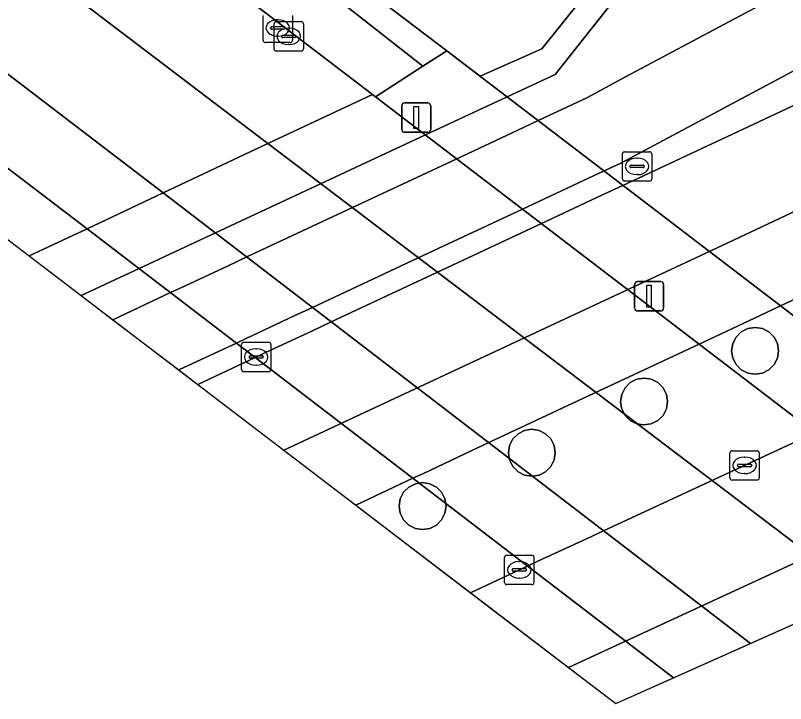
# Model space of a CAD drawing. Extents: x 158352 to 159489, y 383828 to 384603.
# Drawn here: x 158867.71 to 158893.95, y 383828 to 383851.44 of the extents above; entities that cross this region are included whole.
import ezdxf

# ---------------------------------------------------------------- set-up
doc = ezdxf.new("R2010")
doc.units = 0
for name, color, linetype in [('IMGEO_Berm_gesloten', 7, 'Continuous'), ('IMGEO_Berm_groen', 7, 'Continuous'), ('IMGEO_Berm_open', 7, 'Continuous'), ('IMGEO_Dek', 7, 'Continuous'), ('IMGEO_Fietspad_gesloten', 7, 'Continuous'), ('IMGEO_Hek', 7, 'Continuous'), ('IMGEO_Kolk', 7, 'Continuous'), ('IMGEO_Lichtmast', 7, 'Continuous'), ('IMGEO_Muur', 7, 'Continuous'), ('IMGEO_OVBaan_gesloten', 7, 'Continuous'), ('IMGEO_Pijler', 7, 'Continuous'), ('IMGEO_Rijbaan_regionaal_gesloten', 7, 'Continuous'), ('IMGEO_Voetpad_open', 7, 'Continuous')]:
    doc.layers.add(name, color=color, linetype=linetype)

msp = doc.modelspace()

# ---------------------------------------------------------------- linework, layer by layer
at = {"layer": 'IMGEO_Berm_gesloten'}
for points in [[(158902.912, 383834.582), (158882.404, 383850.241), (158881.596, 383849.718), (158879.982, 383848.672), (158900.074, 383833.316)], [(158892.759, 383830.05), (158872.742, 383845.398), (158870.149, 383844.179), (158890.133, 383828.878)]]:
    msp.add_lwpolyline(points, close=True, dxfattribs=at)
at = {"layer": 'IMGEO_Berm_groen'}
msp.add_lwpolyline([(158712.448, 383967.648), (158601.783, 384051.997), (158599.607, 384050.406), (158710.894, 383965.575), (158870.149, 383844.179), (158872.742, 383845.398), (158840.416, 383870.111)], close=True, dxfattribs=at)
for points in [[(158879.548, 383852.422), (158882.404, 383850.241), (158883.133, 383849.685), (158883.548, 383849.368), (158885.646, 383850.307), (158891.701, 383857.858), (158890.829, 383858.479), (158890.986, 383858.707), (158888.248, 383863.669), (158886.793, 383863.483), (158882.921, 383862.988), (158875.474, 383869.523), (158863.926, 383878.374), (158846.564, 383892.216), (158827.198, 383905.391), (158810.032, 383915.926), (158761.637, 383950.03)], [(158838.92, 383879.981), (158854.116, 383868.421), (158855.024, 383869.625), (158855.78, 383869.034), (158854.87, 383867.826), (158870.058, 383856.269), (158870.966, 383857.473), (158871.722, 383856.882), (158870.812, 383855.674), (158879.879, 383848.751), (158879.982, 383848.672), (158881.596, 383849.718), (158879.012, 383851.735), (158879.548, 383852.422)]]:
    msp.add_lwpolyline(points, dxfattribs=at)
at = {"layer": 'IMGEO_Berm_open'}
for points in [[(158917.865, 383862.123), (158916.911, 383861.665), (158889.778, 383847.177), (158888.336, 383846.413), (158887.766, 383846.147), (158887.071, 383845.822), (158884.987, 383844.847), (158881.597, 383843.26), (158877.829, 383841.497), (158877.205, 383841.205), (158875.569, 383840.439), (158875.237, 383840.284), (158873.273, 383839.365), (158873.923, 383838.869)], [(158873.923, 383838.869), (158875.878, 383839.792), (158876.212, 383839.95), (158877.849, 383840.715), (158878.47, 383841.006), (158882.238, 383842.768), (158885.631, 383844.355), (158887.715, 383845.33), (158888.411, 383845.655), (158892.868, 383847.74), (158917.95, 383859.51), (158918.9, 383859.914)]]:
    msp.add_lwpolyline(points, dxfattribs=at)
at = {"layer": 'IMGEO_Dek'}
msp.add_lwpolyline([(158888.17, 383828.002), (158902.912, 383834.582), (158882.404, 383850.241), (158881.596, 383849.718), (158879.982, 383848.672), (158879.879, 383848.751), (158872.742, 383845.398), (158870.149, 383844.179), (158868.176, 383843.252)], close=True, dxfattribs=at)
at = {"layer": 'IMGEO_Fietspad_gesloten'}
for points in [[(158928.847, 383870.049), (158920.435, 383866.116), (158916.837, 383864.363), (158913.261, 383862.538), (158888.496, 383849.349), (158887.175, 383848.641), (158885.524, 383847.859), (158884.828, 383847.535), (158882.745, 383846.561), (158879.36, 383844.978), (158875.589, 383843.214), (158874.956, 383842.918), (158873.317, 383842.151), (158872.995, 383842), (158871.026, 383841.079), (158873.273, 383839.365)], [(158873.273, 383839.365), (158875.237, 383840.284), (158875.569, 383840.439), (158877.205, 383841.205), (158877.829, 383841.497), (158881.597, 383843.26), (158884.987, 383844.847), (158887.071, 383845.822), (158887.766, 383846.147), (158888.336, 383846.413), (158889.778, 383847.177), (158916.911, 383861.665), (158917.865, 383862.123), (158921.001, 383863.594)]]:
    msp.add_lwpolyline(points, dxfattribs=at)
at = {"layer": 'IMGEO_Hek'}
msp.add_lwpolyline([(158882.404, 383850.241), (158902.912, 383834.582)], dxfattribs=at)
at = {"layer": 'IMGEO_Kolk'}
for p, q in [((158876.146, 383850.591), (158876.146, 383851.443)), ((158876.634, 383851.297), (158876.659, 383851.297)), ((158877.147, 383851.443), (158877.147, 383850.591)), ((158876.405, 383851.011), (158876.405, 383851.023)), ((158876.448, 383851.06), (158876.846, 383851.06)), ((158876.521, 383850.304), (158876.521, 383851.156)), ((158876.596, 383851.23), (158877.448, 383851.23)), ((158876.889, 383851.023), (158876.889, 383851.011)), ((158877.009, 383851.01), (158877.034, 383851.01)), ((158877.522, 383851.156), (158877.522, 383850.304)), ((158876.843, 383850.974), (158876.445, 383850.974)), ((158876.657, 383850.737), (158876.632, 383850.737)), ((158876.78, 383850.724), (158876.78, 383850.736)), ((158876.823, 383850.773), (158877.221, 383850.773)), ((158877.264, 383850.736), (158877.264, 383850.724)), ((158877.073, 383850.517), (158876.221, 383850.517)), ((158877.218, 383850.687), (158876.82, 383850.687)), ((158877.448, 383850.23), (158876.596, 383850.23)), ((158877.032, 383850.45), (158877.007, 383850.45)), ((158888.466, 383846.8), (158889.318, 383846.8)), ((158888.391, 383845.874), (158888.391, 383846.726)), ((158888.879, 383846.58), (158888.904, 383846.58)), ((158889.392, 383846.726), (158889.392, 383845.874)), ((158888.65, 383846.294), (158888.65, 383846.306)), ((158889.088, 383846.257), (158888.69, 383846.257)), ((158888.693, 383846.343), (158889.091, 383846.343)), ((158889.134, 383846.306), (158889.134, 383846.294)), ((158888.902, 383846.02), (158888.877, 383846.02)), ((158889.318, 383845.8), (158888.466, 383845.8)), ((158875.411, 383839.382), (158875.411, 383840.234)), ((158875.486, 383840.308), (158876.338, 383840.308)), ((158876.412, 383840.234), (158876.412, 383839.382)), ((158875.899, 383840.088), (158875.924, 383840.088)), ((158875.67, 383839.802), (158875.67, 383839.814)), ((158876.108, 383839.765), (158875.71, 383839.765)), ((158875.713, 383839.851), (158876.111, 383839.851)), ((158876.154, 383839.814), (158876.154, 383839.802)), ((158875.922, 383839.528), (158875.897, 383839.528)), ((158876.338, 383839.308), (158875.486, 383839.308)), ((158892.13, 383836.615), (158892.982, 383836.615)), ((158892.055, 383835.689), (158892.055, 383836.541)), ((158892.543, 383836.395), (158892.568, 383836.395)), ((158893.056, 383836.541), (158893.056, 383835.689)), ((158892.314, 383836.109), (158892.314, 383836.121)), ((158892.752, 383836.072), (158892.354, 383836.072)), ((158892.357, 383836.158), (158892.755, 383836.158)), ((158892.798, 383836.121), (158892.798, 383836.109)), ((158892.566, 383835.835), (158892.541, 383835.835)), ((158892.982, 383835.615), (158892.13, 383835.615)), ((158884.378, 383832.131), (158884.378, 383832.983)), ((158884.453, 383833.057), (158885.305, 383833.057)), ((158885.379, 383832.983), (158885.379, 383832.131)), ((158884.866, 383832.837), (158884.891, 383832.837)), ((158884.637, 383832.551), (158884.637, 383832.563)), ((158885.075, 383832.514), (158884.677, 383832.514)), ((158884.68, 383832.6), (158885.078, 383832.6)), ((158885.121, 383832.563), (158885.121, 383832.551)), ((158884.889, 383832.277), (158884.864, 383832.277)), ((158885.305, 383832.057), (158884.453, 383832.057))]:
    msp.add_line(p, q, dxfattribs=at)
for points in [[(158876.146, 383850.591), (158876.146, 383851.443)], [(158877.147, 383851.443), (158877.147, 383850.591)], [(158876.521, 383850.304), (158876.521, 383851.156)], [(158876.596, 383851.23), (158877.448, 383851.23)], [(158877.522, 383851.156), (158877.522, 383850.304)], [(158877.073, 383850.517), (158876.221, 383850.517)], [(158877.448, 383850.23), (158876.596, 383850.23)], [(158888.466, 383846.8), (158889.318, 383846.8)], [(158888.391, 383845.874), (158888.391, 383846.726)], [(158889.392, 383846.726), (158889.392, 383845.874)], [(158889.318, 383845.8), (158888.466, 383845.8)], [(158875.411, 383839.382), (158875.411, 383840.234)], [(158875.486, 383840.308), (158876.338, 383840.308)], [(158876.412, 383840.234), (158876.412, 383839.382)], [(158876.338, 383839.308), (158875.486, 383839.308)], [(158892.13, 383836.615), (158892.982, 383836.615)], [(158892.055, 383835.689), (158892.055, 383836.541)], [(158893.056, 383836.541), (158893.056, 383835.689)], [(158892.982, 383835.615), (158892.13, 383835.615)], [(158884.378, 383832.131), (158884.378, 383832.983)], [(158884.453, 383833.057), (158885.305, 383833.057)], [(158885.379, 383832.983), (158885.379, 383832.131)], [(158885.305, 383832.057), (158884.453, 383832.057)]]:
    msp.add_lwpolyline(points, dxfattribs=at)
for centre, radius, start, end in [((158876.445, 383851.02), 0.0403, 85.8775, 175.7526), ((158876.442, 383851.01), 0.0366, 178.938, 274.7102), ((158876.598, 383851.154), 0.0765, 91.552, 178.448), ((158876.598, 383851.154), 0.0765, 91.552, 178.448), ((158876.846, 383851.017), 0.043, 264.8664, 352.4533), ((158876.85, 383851.022), 0.0386, 1.7309, 96.639), ((158877.446, 383851.154), 0.0765, 1.552, 88.448), ((158877.446, 383851.154), 0.0765, 1.552, 88.448), ((158876.82, 383850.733), 0.0403, 85.8775, 175.7526), ((158876.817, 383850.723), 0.0366, 178.938, 274.7102), ((158877.221, 383850.73), 0.043, 264.8664, 352.4533), ((158877.225, 383850.735), 0.0386, 1.7309, 96.639), ((158876.223, 383850.593), 0.0765, 181.552, 268.448), ((158876.223, 383850.593), 0.0765, 181.552, 268.448), ((158877.071, 383850.593), 0.0765, 271.552, 358.448), ((158877.071, 383850.593), 0.0765, 271.552, 358.448), ((158876.598, 383850.306), 0.0765, 181.552, 268.448), ((158876.598, 383850.306), 0.0765, 181.552, 268.448), ((158877.446, 383850.306), 0.0765, 271.552, 358.448), ((158877.446, 383850.306), 0.0765, 271.552, 358.448), ((158888.468, 383846.724), 0.0765, 91.552, 178.448), ((158888.468, 383846.724), 0.0765, 91.552, 178.448), ((158889.316, 383846.724), 0.0765, 1.552, 88.448), ((158889.316, 383846.724), 0.0765, 1.552, 88.448), ((158888.69, 383846.303), 0.0403, 85.8775, 175.7526), ((158888.687, 383846.293), 0.0366, 178.938, 274.7102), ((158889.091, 383846.3), 0.043, 264.8664, 352.4533), ((158889.095, 383846.305), 0.0386, 1.7309, 96.639), ((158888.468, 383845.876), 0.0765, 181.552, 268.448), ((158888.468, 383845.876), 0.0765, 181.552, 268.448), ((158889.316, 383845.876), 0.0765, 271.552, 358.448), ((158889.316, 383845.876), 0.0765, 271.552, 358.448), ((158875.488, 383840.232), 0.0765, 91.552, 178.448), ((158875.488, 383840.232), 0.0765, 91.552, 178.448), ((158876.336, 383840.232), 0.0765, 1.552, 88.448), ((158876.336, 383840.232), 0.0765, 1.552, 88.448), ((158875.71, 383839.811), 0.0403, 85.8775, 175.7526), ((158875.707, 383839.801), 0.0366, 178.938, 274.7102), ((158876.111, 383839.808), 0.043, 264.8664, 352.4533), ((158876.115, 383839.813), 0.0386, 1.7309, 96.639), ((158875.488, 383839.384), 0.0765, 181.552, 268.448), ((158875.488, 383839.384), 0.0765, 181.552, 268.448), ((158876.336, 383839.384), 0.0765, 271.552, 358.448), ((158876.336, 383839.384), 0.0765, 271.552, 358.448), ((158892.132, 383836.539), 0.0765, 91.552, 178.448), ((158892.132, 383836.539), 0.0765, 91.552, 178.448), ((158892.98, 383836.539), 0.0765, 1.552, 88.448), ((158892.98, 383836.539), 0.0765, 1.552, 88.448), ((158892.354, 383836.118), 0.0403, 85.8775, 175.7526), ((158892.351, 383836.108), 0.0366, 178.938, 274.7102), ((158892.755, 383836.115), 0.043, 264.8664, 352.4533), ((158892.759, 383836.12), 0.0386, 1.7309, 96.639), ((158892.132, 383835.691), 0.0765, 181.552, 268.448), ((158892.132, 383835.691), 0.0765, 181.552, 268.448), ((158892.98, 383835.691), 0.0765, 271.552, 358.448), ((158892.98, 383835.691), 0.0765, 271.552, 358.448), ((158884.455, 383832.981), 0.0765, 91.552, 178.448), ((158884.455, 383832.981), 0.0765, 91.552, 178.448), ((158885.303, 383832.981), 0.0765, 1.552, 88.448), ((158885.303, 383832.981), 0.0765, 1.552, 88.448), ((158884.677, 383832.56), 0.0403, 85.8775, 175.7526), ((158884.674, 383832.55), 0.0366, 178.938, 274.7102), ((158885.078, 383832.557), 0.043, 264.8664, 352.4533), ((158885.082, 383832.562), 0.0386, 1.7309, 96.639), ((158884.455, 383832.133), 0.0765, 181.552, 268.448), ((158884.455, 383832.133), 0.0765, 181.552, 268.448), ((158885.303, 383832.133), 0.0765, 271.552, 358.448), ((158885.303, 383832.133), 0.0765, 271.552, 358.448)]:
    msp.add_arc(centre, radius, start, end, dxfattribs=at)
for centre, major_axis, ratio, start_param, end_param in [((158876.633, 383851.017), (-0.387, 0.002), 0.722429, 4.712389, 7.853982), ((158876.658, 383851.017), (-0.39, 0.002), 0.717154, 1.570796, 4.712389), ((158877.008, 383850.73), (-0.387, 0.002), 0.722429, 4.712389, 7.853982), ((158877.033, 383850.73), (-0.39, 0.002), 0.717154, 1.570796, 4.712389), ((158888.878, 383846.3), (-0.387, 0.002), 0.722429, 4.712389, 7.853982), ((158888.903, 383846.3), (-0.39, 0.002), 0.717154, 1.570796, 4.712389), ((158875.898, 383839.808), (-0.387, 0.002), 0.722429, 4.712389, 7.853982), ((158875.923, 383839.808), (-0.39, 0.002), 0.717154, 1.570796, 4.712389), ((158892.542, 383836.115), (-0.387, 0.002), 0.722429, 4.712389, 7.853982), ((158892.567, 383836.115), (-0.39, 0.002), 0.717154, 1.570796, 4.712389), ((158884.865, 383832.557), (-0.387, 0.002), 0.722429, 4.712389, 7.853982), ((158884.89, 383832.557), (-0.39, 0.002), 0.717154, 1.570796, 4.712389)]:
    msp.add_ellipse(centre, major_axis=major_axis, ratio=ratio, start_param=start_param, end_param=end_param, dxfattribs=at)
at = {"layer": 'IMGEO_Lichtmast'}
for p, q in [((158880.87, 383847.561), (158880.87, 383848.361)), ((158880.87, 383848.361), (158880.87, 383847.561)), ((158880.97, 383848.461), (158881.76, 383848.461)), ((158881.76, 383848.461), (158880.97, 383848.461)), ((158881.86, 383848.361), (158881.86, 383847.561)), ((158881.86, 383847.561), (158881.86, 383848.361)), ((158881.76, 383847.461), (158880.97, 383847.461)), ((158880.97, 383847.461), (158881.76, 383847.461)), ((158888.907, 383842.378), (158889.697, 383842.378)), ((158889.697, 383842.378), (158888.907, 383842.378)), ((158888.807, 383841.478), (158888.807, 383842.278)), ((158888.807, 383842.278), (158888.807, 383841.478)), ((158889.797, 383842.278), (158889.797, 383841.478)), ((158889.797, 383841.478), (158889.797, 383842.278)), ((158889.697, 383841.378), (158888.907, 383841.378)), ((158888.907, 383841.378), (158889.697, 383841.378))]:
    msp.add_line(p, q, dxfattribs=at)
for points in [[(158881.29, 383848.336), (158881.44, 383848.336), (158881.44, 383847.586), (158881.29, 383847.586), (158881.29, 383848.336)], [(158889.227, 383842.253), (158889.377, 383842.253), (158889.377, 383841.503), (158889.227, 383841.503), (158889.227, 383842.253)]]:
    msp.add_lwpolyline(points, dxfattribs=at)
for centre, start, end in [((158880.97, 383848.361), 90, 180), ((158880.97, 383848.361), 90, 180), ((158881.76, 383848.361), 0, 90), ((158881.76, 383848.361), 360, 90), ((158880.97, 383847.561), 180, 270), ((158880.97, 383847.561), 180, 270), ((158881.76, 383847.561), 270, 0), ((158881.76, 383847.561), 270, 0), ((158888.907, 383842.278), 90, 180), ((158888.907, 383842.278), 90, 180), ((158889.697, 383842.278), 0, 90), ((158889.697, 383842.278), 360, 90), ((158888.907, 383841.478), 180, 270), ((158888.907, 383841.478), 180, 270), ((158889.697, 383841.478), 270, 0), ((158889.697, 383841.478), 270, 0)]:
    msp.add_arc(centre, 0.1, start, end, dxfattribs=at)
at = {"layer": 'IMGEO_Muur'}
for points in [[(158869.948, 383841.901), (158871.922, 383842.821), (158874.523, 383844.032), (158881.685, 383847.37), (158884.467, 383848.666), (158886.099, 383849.427), (158888.098, 383851.946), (158892.577, 383857.59), (158890.986, 383858.707), (158890.829, 383858.479), (158891.701, 383857.858), (158885.646, 383850.307), (158883.548, 383849.368), (158883.133, 383849.685), (158882.404, 383850.241), (158881.596, 383849.718), (158879.982, 383848.672), (158879.879, 383848.751), (158876.311, 383847.075), (158872.742, 383845.398), (158870.149, 383844.179), (158868.176, 383843.253)], [(158882.404, 383850.241), (158879.548, 383852.422), (158879.012, 383851.735), (158881.596, 383849.718)]]:
    msp.add_lwpolyline(points, close=True, dxfattribs=at)
at = {"layer": 'IMGEO_OVBaan_gesloten'}
msp.add_lwpolyline([(158886.555, 383829.234), (158901.164, 383835.98), (158904.461, 383837.5), (158925.248, 383847.161), (158923.544, 383850.563), (158898.905, 383839.083), (158897.738, 383838.533), (158897.043, 383838.205), (158896.233, 383837.824), (158895.996, 383837.712), (158894.954, 383837.229), (158891.523, 383835.638), (158887.752, 383833.889), (158887.164, 383833.616), (158885.536, 383832.859), (158885.16, 383832.685), (158884.88, 383832.556), (158883.218, 383831.779), (158886.555, 383829.234)], dxfattribs=at)
msp.add_lwpolyline([(158886.555, 383829.234), (158888.17, 383828.002), (158926.315, 383845.029), (158925.248, 383847.161), (158904.461, 383837.5), (158901.164, 383835.98)], close=True, dxfattribs=at)
at = {"layer": 'IMGEO_Pijler'}
for points in [[(158893.675, 383840.265), (158893.561, 383840.488), (158893.384, 383840.665), (158893.161, 383840.779), (158892.914, 383840.818), (158892.667, 383840.779), (158892.444, 383840.665), (158892.267, 383840.488), (158892.153, 383840.265), (158892.114, 383840.018), (158892.153, 383839.771), (158892.267, 383839.548), (158892.444, 383839.371), (158892.667, 383839.257), (158892.914, 383839.218), (158893.161, 383839.257), (158893.384, 383839.371), (158893.561, 383839.548), (158893.675, 383839.771), (158893.714, 383840.018)], [(158889.929, 383838.289), (158889.89, 383838.536), (158889.776, 383838.759), (158889.599, 383838.936), (158889.376, 383839.05), (158889.129, 383839.089), (158888.882, 383839.05), (158888.659, 383838.936), (158888.482, 383838.759), (158888.368, 383838.536), (158888.329, 383838.289), (158888.365, 383838.063), (158888.482, 383837.819), (158888.659, 383837.642), (158888.882, 383837.528), (158889.108, 383837.492), (158889.376, 383837.528), (158889.599, 383837.642), (158889.776, 383837.819), (158889.89, 383838.042)], [(158886.067, 383836.794), (158885.953, 383837.017), (158885.776, 383837.194), (158885.553, 383837.308), (158885.306, 383837.347), (158885.059, 383837.308), (158884.836, 383837.194), (158884.659, 383837.017), (158884.545, 383836.794), (158884.506, 383836.547), (158884.536, 383836.354), (158884.545, 383836.3), (158884.659, 383836.077), (158884.836, 383835.9), (158885.059, 383835.786), (158885.306, 383835.747), (158885.325, 383835.75), (158885.553, 383835.786), (158885.776, 383835.9), (158885.953, 383836.077), (158886.067, 383836.3), (158886.106, 383836.547)], [(158882.384, 383834.732), (158882.37, 383834.822), (158882.345, 383834.979), (158882.231, 383835.202), (158882.054, 383835.379), (158881.831, 383835.493), (158881.584, 383835.532), (158881.467, 383835.513), (158881.337, 383835.493), (158881.114, 383835.379), (158880.937, 383835.202), (158880.823, 383834.979), (158880.784, 383834.732), (158880.823, 383834.485), (158880.937, 383834.262), (158881.114, 383834.085), (158881.337, 383833.971), (158881.584, 383833.932), (158881.831, 383833.971), (158882.054, 383834.085), (158882.231, 383834.262), (158882.345, 383834.485)]]:
    msp.add_lwpolyline(points, close=True, dxfattribs=at)
at = {"layer": 'IMGEO_Rijbaan_regionaal_gesloten'}
for points in [[(158604.629, 384054.077), (158601.783, 384051.997), (158712.448, 383967.648), (158840.416, 383870.111), (158872.742, 383845.398), (158876.311, 383847.075), (158853.2, 383864.631), (158826.26, 383885.172), (158810.298, 383897.342), (158786.867, 383915.207), (158739.488, 383951.331), (158697.831, 383983.092), (158678.288, 383997.993), (158670.924, 384003.608), (158635.896, 384030.315)], [(158868.176, 383843.253), (158870.149, 383844.179), (158710.894, 383965.575), (158599.607, 384050.406), (158597.855, 384049.125), (158647.356, 384011.687), (158729.784, 383948.814), (158785.821, 383906.07)], [(158876.859, 383836.63), (158891.4, 383843.427), (158906.968, 383850.752), (158920.391, 383857.032), (158918.9, 383859.914), (158917.95, 383859.51), (158892.868, 383847.74), (158888.411, 383845.655), (158887.715, 383845.33), (158885.631, 383844.355), (158882.238, 383842.768), (158878.47, 383841.006), (158877.849, 383840.715), (158876.212, 383839.95), (158875.878, 383839.792), (158873.923, 383838.869)], [(158879.303, 383834.765), (158881.252, 383835.678), (158881.609, 383835.845), (158883.237, 383836.609), (158883.837, 383836.89), (158887.597, 383838.652), (158891.004, 383840.248), (158893.089, 383841.225), (158893.784, 383841.552), (158905.214, 383846.907), (158921.65, 383854.598), (158920.391, 383857.032), (158906.968, 383850.752), (158891.4, 383843.427), (158876.859, 383836.63)], [(158900.074, 383833.316), (158879.982, 383848.672), (158879.879, 383848.751), (158876.311, 383847.075), (158896.539, 383831.738)], [(158896.539, 383831.738), (158876.311, 383847.075), (158872.742, 383845.398), (158892.759, 383830.05)], [(158888.17, 383828.002), (158890.133, 383828.878), (158870.149, 383844.179), (158868.176, 383843.252)]]:
    msp.add_lwpolyline(points, close=True, dxfattribs=at)
msp.add_lwpolyline([(158826.26, 383885.172), (158853.2, 383864.631), (158876.311, 383847.075), (158879.879, 383848.751), (158870.812, 383855.674), (158870.058, 383856.269), (158854.87, 383867.826), (158854.116, 383868.421), (158838.92, 383879.981)], dxfattribs=at)
at = {"layer": 'IMGEO_Voetpad_open'}
for points in [[(158871.026, 383841.079), (158872.995, 383842), (158873.317, 383842.151), (158874.956, 383842.918), (158875.589, 383843.214), (158879.36, 383844.978), (158882.745, 383846.561), (158884.828, 383847.535), (158885.524, 383847.859), (158887.175, 383848.641), (158888.496, 383849.349), (158913.261, 383862.538), (158916.837, 383864.363), (158920.435, 383866.116), (158928.847, 383870.049)], [(158911.983, 383864.702), (158888.098, 383851.946), (158886.099, 383849.427), (158884.467, 383848.666), (158881.685, 383847.37), (158874.523, 383844.032), (158871.922, 383842.821), (158869.948, 383841.901), (158871.026, 383841.079)], [(158921.65, 383854.598), (158905.214, 383846.907), (158893.784, 383841.552), (158893.089, 383841.225), (158891.004, 383840.248), (158887.597, 383838.652), (158883.837, 383836.89), (158883.237, 383836.609), (158881.609, 383835.845), (158881.252, 383835.678), (158879.303, 383834.765), (158883.218, 383831.779)], [(158883.218, 383831.779), (158884.88, 383832.556), (158885.16, 383832.685), (158885.536, 383832.859), (158887.164, 383833.616), (158887.752, 383833.889), (158891.523, 383835.638), (158894.954, 383837.229), (158895.996, 383837.712), (158896.233, 383837.824), (158895.768, 383838.886), (158896.007, 383838.997), (158896.704, 383839.322), (158923.487, 383851.789), (158922.233, 383854.347)]]:
    msp.add_lwpolyline(points, dxfattribs=at)
for points in [[(158893.714, 383840.018), (158893.675, 383839.771), (158893.561, 383839.548), (158893.384, 383839.371), (158893.161, 383839.257), (158892.914, 383839.218), (158892.667, 383839.257), (158892.444, 383839.371), (158892.267, 383839.548), (158892.153, 383839.771), (158892.114, 383840.018), (158892.153, 383840.265), (158892.267, 383840.488), (158892.444, 383840.665), (158892.667, 383840.779), (158892.914, 383840.818), (158893.161, 383840.779), (158893.384, 383840.665), (158893.561, 383840.488), (158893.675, 383840.265)], [(158889.89, 383838.042), (158889.776, 383837.819), (158889.599, 383837.642), (158889.376, 383837.528), (158889.108, 383837.492), (158888.882, 383837.528), (158888.659, 383837.642), (158888.482, 383837.819), (158888.365, 383838.063), (158888.329, 383838.289), (158888.368, 383838.536), (158888.482, 383838.759), (158888.659, 383838.936), (158888.882, 383839.05), (158889.129, 383839.089), (158889.376, 383839.05), (158889.599, 383838.936), (158889.776, 383838.759), (158889.89, 383838.536), (158889.929, 383838.289)], [(158886.067, 383836.3), (158885.953, 383836.077), (158885.776, 383835.9), (158885.553, 383835.786), (158885.325, 383835.75), (158885.306, 383835.747), (158885.059, 383835.786), (158884.836, 383835.9), (158884.659, 383836.077), (158884.545, 383836.3), (158884.536, 383836.354), (158884.506, 383836.547), (158884.545, 383836.794), (158884.659, 383837.017), (158884.836, 383837.194), (158885.059, 383837.308), (158885.306, 383837.347), (158885.553, 383837.308), (158885.776, 383837.194), (158885.953, 383837.017), (158886.067, 383836.794), (158886.106, 383836.547)], [(158882.345, 383834.485), (158882.231, 383834.262), (158882.054, 383834.085), (158881.831, 383833.971), (158881.584, 383833.932), (158881.337, 383833.971), (158881.114, 383834.085), (158880.937, 383834.262), (158880.823, 383834.485), (158880.784, 383834.732), (158880.823, 383834.979), (158880.937, 383835.202), (158881.114, 383835.379), (158881.337, 383835.493), (158881.467, 383835.513), (158881.584, 383835.532), (158881.831, 383835.493), (158882.054, 383835.379), (158882.231, 383835.202), (158882.345, 383834.979), (158882.37, 383834.822), (158882.384, 383834.732)]]:
    msp.add_lwpolyline(points, close=True, dxfattribs=at)

doc.saveas('drawing.dxf')
